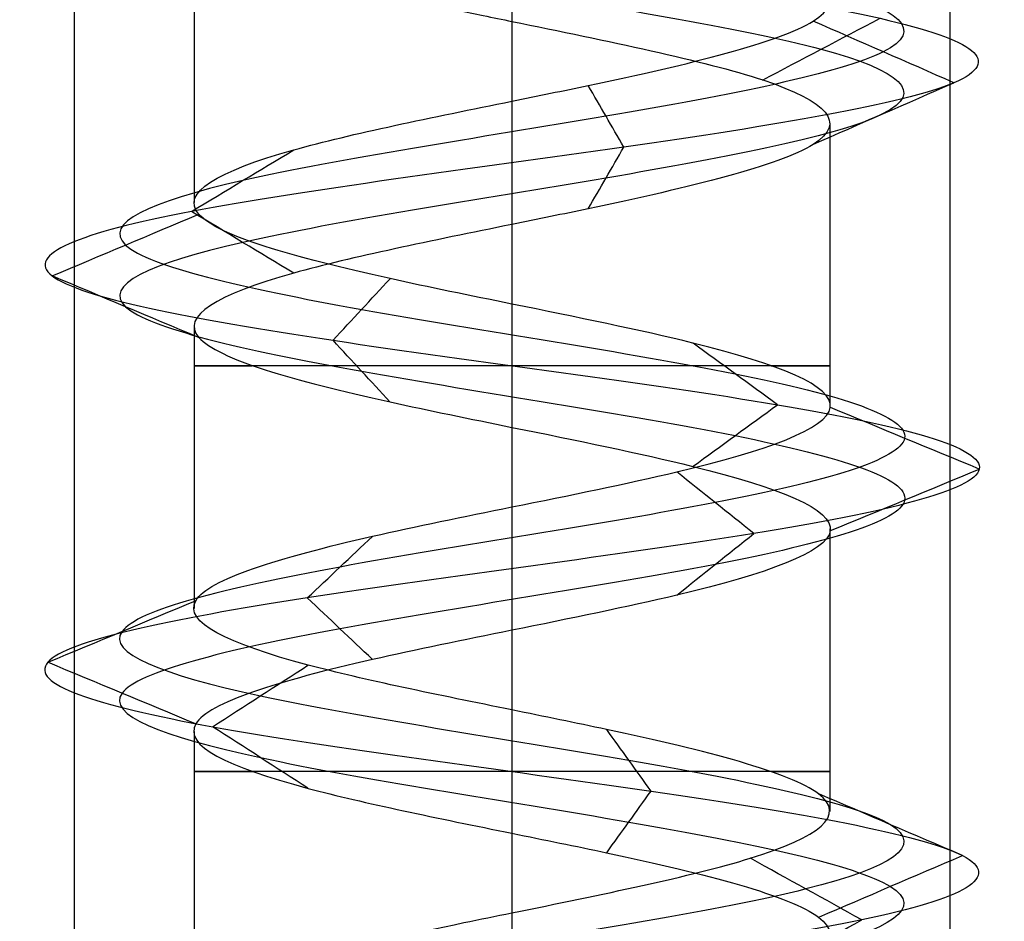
# Model space of a CAD drawing. Header units: millimetres. Extents: x -646 to 654, y -203 to 198.
# Tile 526 of 656: x 80.8 to 86.43, y 102.28 to 107.43. Entities that reach past the tile are written whole.
import ezdxf

# ---------------------------------------------------------------- set-up
doc = ezdxf.new("R2010")
doc.units = ezdxf.units.MM
doc.layers.add('Default', color=7, linetype='Continuous', true_color=0x000000)

msp = doc.modelspace()

# ---------------------------------------------------------------- linework, layer by layer
at = {"layer": 'Default', "color": 9, "true_color": 0xbebcba}
for p, q in [((83.6156, 108.5816, 879.5023), (83.6156, 106.9669, 879.5065)), ((81.7998, 108.0014, 881.3222), (81.7998, 106.3884, 881.3222)), ((85.4315, 106.8418, 881.3222), (85.4315, 105.2284, 881.3222)), ((83.6156, 106.2628, 879.5065), (83.6156, 104.6493, 879.511)), ((81.7998, 105.683, 881.3222), (81.7998, 104.0697, 881.3222)), ((85.4315, 104.5238, 881.3222), (85.4315, 102.9101, 881.3222)), ((83.6156, 103.9451, 879.511), (83.6156, 102.3315, 879.5056)), ((81.7998, 103.3668, 881.3222), (81.7998, 101.7513, 881.3222))]:
    msp.add_line(p, q, dxfattribs=at)
at = {"layer": 'Default', "color": 9, "true_color": 0xbebcba, "extrusion": (0, 1, 0)}
for centre, start, end in [((-83.6156, 881.3222, 105.4562), 270, 35.2239), ((-83.6156, 881.3222, 105.4562), 144.5746, 270), ((-83.6156, 881.3222, 103.138), 270, 35.4527), ((-83.6156, 881.3222, 103.138), 144.6481, 270)]:
    msp.add_arc(centre, 1.8159, start, end, dxfattribs=at)
at = {"layer": 'Default', "color": 9, "true_color": 0xbebcba}
for points, degree in [([(83.6156, 139.246, 879.0826), (82.8714, 139.1234, 879.0826), (81.3958, 138.8782, 879.8829), (81.201, 138.5104, 882.4095), (83.2181, 138.1427, 883.938), (85.5963, 137.7749, 883.0775), (86.1651, 137.4071, 880.6114), (84.4029, 137.0393, 878.7956), (81.9213, 136.6715, 879.2891), (80.9884, 136.3037, 881.6412), (82.4571, 135.936, 883.7017), (84.9848, 135.5682, 883.5871), (86.261, 135.2004, 881.4021), (85.119, 134.8326, 879.1442), (82.6029, 134.4648, 878.8771), (81.0125, 134.097, 880.8452), (81.8016, 133.7292, 883.2493), (84.249, 133.3615, 883.8918), (86.1174, 132.9937, 882.1855), (85.6989, 132.6259, 879.69), (83.3761, 132.2581, 878.6865), (81.2723, 131.8903, 880.0923), (81.3105, 131.5225, 882.6223), (83.4558, 131.1548, 883.9639), (85.7473, 130.787, 882.8907), (86.0902, 130.4192, 880.3837), (84.1711, 130.0514, 878.7346), (81.7443, 129.6836, 879.4508), (81.0281, 129.3158, 881.8777), (82.6772, 128.948, 883.7968), (85.1841, 128.5803, 883.4539), (86.2573, 128.2125, 881.1624), (84.9158, 127.8447, 879.017), (82.3857, 127.4769, 878.9788), (80.98, 127.1091, 881.0827), (81.9835, 126.7413, 883.4055), (84.4789, 126.3736, 883.824), (86.1853, 126.0058, 881.9556), (85.5427, 125.638, 879.5082), (83.1386, 125.2702, 878.719), (81.1706, 124.9024, 880.3094), (81.4376, 124.5346, 882.8256), (83.6956, 124.1669, 883.9675), (85.8805, 123.7991, 882.6914), (85.9951, 123.4313, 880.1636), (83.9346, 123.0635, 878.695), (81.5826, 122.6957, 879.6279), (81.0889, 122.3279, 882.1096), (82.905, 121.9601, 883.8715), (85.3706, 121.5924, 883.3032), (86.232, 121.2246, 880.924), (84.7018, 120.8568, 878.9088), (82.1787, 120.489, 879.0997), (80.9691, 120.1212, 881.3222), (82.1787, 119.7534, 883.5447), (84.7018, 119.3857, 883.7356), (86.232, 119.0179, 881.7204), (85.3706, 118.6501, 879.3413), (82.905, 118.2823, 878.7729), (81.0889, 117.9145, 880.5349), (81.5826, 117.5467, 883.0166), (83.9346, 117.179, 883.9494), (85.9951, 116.8112, 882.4808), (85.8805, 116.4434, 879.9531), (83.6956, 116.0756, 878.6769), (81.4376, 115.7078, 879.8188), (81.1706, 115.34, 882.335), (83.1386, 114.9722, 883.9254), (85.5427, 114.6045, 883.1362), (86.1853, 114.2367, 880.6889), (84.4789, 113.8689, 878.8205), (81.9835, 113.5011, 879.2389), (80.98, 113.1333, 881.5617), (82.3857, 112.7655, 883.6656), (84.9158, 112.3978, 883.6274), (86.2573, 112.03, 881.482), (85.1841, 111.6622, 879.1906), (82.6772, 111.2944, 878.8477), (81.0281, 110.9266, 880.7668), (81.7443, 110.5588, 883.1936), (84.1711, 110.1911, 883.9098), (86.0902, 109.8233, 882.2607), (85.7473, 109.4555, 879.7537), (83.4558, 109.0877, 878.6805), (81.3105, 108.7199, 880.0221), (81.2723, 108.3521, 882.5521), (83.3761, 107.9843, 883.9579), (85.6989, 107.6166, 882.9544), (86.1174, 107.2488, 880.4589), (84.249, 106.881, 878.7526), (81.8016, 106.5132, 879.3952), (81.0125, 106.1454, 881.7993), (82.6029, 105.7776, 883.7673), (85.119, 105.4099, 883.5003), (86.261, 105.0421, 881.2423), (84.9848, 104.6743, 879.0574), (82.4571, 104.3065, 878.9428), (80.9884, 103.9387, 881.0032), (81.9213, 103.5709, 883.3553), (84.4029, 103.2031, 883.8488), (86.1651, 102.8354, 882.033), (85.5963, 102.4676, 879.567), (83.2181, 102.0998, 878.7064), (81.201, 101.732, 880.2349), (81.3958, 101.3642, 882.7615), (82.8714, 101.119, 883.5619), (83.6156, 100.9964, 883.5619)], 3), ([(83.6156, 139.0695, 878.6563), (82.7298, 138.9469, 878.6563), (80.9734, 138.7017, 879.609), (80.7414, 138.3339, 882.6164), (83.1424, 137.9661, 884.4359), (85.9732, 137.5983, 883.4115), (86.6503, 137.2305, 880.4761), (84.5527, 136.8628, 878.3148), (81.5989, 136.495, 878.9022), (80.4884, 136.1272, 881.702), (82.2366, 135.7594, 884.1545), (85.2453, 135.3916, 884.0181), (86.7644, 135.0238, 881.4174), (85.4052, 134.656, 878.7297), (82.4101, 134.2883, 878.4118), (80.517, 133.9205, 880.7544), (81.4564, 133.5527, 883.616), (84.3695, 133.1849, 884.3809), (86.5935, 132.8171, 882.3498), (86.0954, 132.4493, 879.3794), (83.3306, 132.0816, 878.1849), (80.8263, 131.7138, 879.8582), (80.8718, 131.346, 882.8698), (83.4254, 130.9782, 884.4667), (86.153, 130.6104, 883.1892), (86.5611, 130.2426, 880.2051), (84.2768, 129.8749, 878.2422), (81.3881, 129.5071, 879.0947), (80.5356, 129.1393, 881.9834), (82.4986, 128.7715, 884.2677), (85.4826, 128.4037, 883.8595), (86.7601, 128.0359, 881.132), (85.1632, 127.6681, 878.5783), (82.1517, 127.3004, 878.5329), (80.4784, 126.9326, 881.0371), (81.6729, 126.5648, 883.802), (84.6432, 126.197, 884.3001), (86.6743, 125.8292, 882.0761), (85.9094, 125.4614, 879.163), (83.0478, 125.0937, 878.2236), (80.7052, 124.7259, 880.1167), (81.0231, 124.3581, 883.1117), (83.7108, 123.9903, 884.471), (86.3115, 123.6225, 882.9519), (86.4479, 123.2547, 879.9432), (83.9954, 122.887, 878.195), (81.1957, 122.5192, 879.3054), (80.6081, 122.1514, 882.2594), (82.7697, 121.7836, 884.3567), (85.7046, 121.4158, 883.6802), (86.73, 121.048, 880.8482), (84.9085, 120.6802, 878.4496), (81.9052, 120.3125, 878.6768), (80.4654, 119.9447, 881.3222), (81.9052, 119.5769, 883.9676), (84.9085, 119.2091, 884.1949), (86.73, 118.8413, 881.7962), (85.7046, 118.4735, 878.9643), (82.7697, 118.1058, 878.2877), (80.6081, 117.738, 880.385), (81.1957, 117.3702, 883.339), (83.9954, 117.0024, 884.4494), (86.4479, 116.6346, 882.7013), (86.3115, 116.2668, 879.6925), (83.7108, 115.899, 878.1735), (81.0231, 115.5313, 879.5327), (80.7052, 115.1635, 882.5277), (83.0478, 114.7957, 884.4208), (85.9094, 114.4279, 883.4814), (86.6743, 114.0601, 880.5683), (84.6432, 113.6923, 878.3443), (81.6729, 113.3246, 878.8424), (80.4784, 112.9568, 881.6073), (82.1517, 112.589, 884.1116), (85.1632, 112.2212, 884.0661), (86.7601, 111.8534, 881.5124), (85.4826, 111.4856, 878.7849), (82.4986, 111.1179, 878.3767), (80.5356, 110.7501, 880.661), (81.3881, 110.3823, 883.5497), (84.2768, 110.0145, 884.4022), (86.5611, 109.6467, 882.4393), (86.153, 109.2789, 879.4552), (83.4254, 108.9111, 878.1778), (80.8718, 108.5434, 879.7747), (80.8263, 108.1756, 882.7862), (83.3306, 107.8078, 884.4595), (86.0954, 107.44, 883.265), (86.5935, 107.0722, 880.2946), (84.3695, 106.7044, 878.2636), (81.4564, 106.3367, 879.0284), (80.517, 105.9689, 881.8901), (82.4101, 105.6011, 884.2326), (85.4052, 105.2333, 883.9148), (86.7644, 104.8655, 881.2271), (85.2453, 104.4977, 878.6263), (82.2366, 104.13, 878.4899), (80.4884, 103.7622, 880.9425), (81.5989, 103.3944, 883.7422), (84.5527, 103.0266, 884.3297), (86.6503, 102.6588, 882.1683), (85.9732, 102.291, 879.2329), (83.1424, 101.9232, 878.2086), (80.7414, 101.5555, 880.028), (80.9734, 101.1877, 883.0354), (82.7298, 100.9425, 883.9881), (83.6156, 100.8199, 883.9881)], 3), ([(83.6156, 138.8929, 879.0826), (82.8714, 138.7703, 879.0826), (81.3959, 138.5251, 879.8829), (81.201, 138.1573, 882.4095), (83.2181, 137.7895, 883.938), (85.5962, 137.4218, 883.0775), (86.1651, 137.054, 880.6114), (84.4029, 136.6862, 878.7956), (81.9214, 136.3184, 879.2891), (80.9884, 135.9506, 881.6412), (82.4571, 135.5828, 883.7016), (84.9848, 135.2151, 883.587), (86.2609, 134.8473, 881.4021), (85.119, 134.4795, 879.1442), (82.6029, 134.1117, 878.8772), (81.0125, 133.7439, 880.8452), (81.8017, 133.3761, 883.2492), (84.249, 133.0084, 883.8918), (86.1174, 132.6406, 882.1855), (85.6989, 132.2728, 879.6901), (83.3761, 131.905, 878.6866), (81.2723, 131.5372, 880.0923), (81.3105, 131.1694, 882.6223), (83.4558, 130.8016, 883.9639), (85.7473, 130.4339, 882.8907), (86.0902, 130.0661, 880.3838), (84.1711, 129.6983, 878.7347), (81.7443, 129.3305, 879.4509), (81.0281, 128.9627, 881.8777), (82.6772, 128.5949, 883.7967), (85.1841, 128.2272, 883.4538), (86.2573, 127.8594, 881.1624), (84.9157, 127.4916, 879.0171), (82.3857, 127.1238, 878.9789), (80.98, 126.756, 881.0827), (81.9835, 126.3882, 883.4055), (84.4789, 126.0204, 883.8239), (86.1852, 125.6527, 881.9556), (85.5427, 125.2849, 879.5082), (83.1386, 124.9171, 878.7191), (81.1706, 124.5493, 880.3094), (81.4376, 124.1815, 882.8256), (83.6956, 123.8137, 883.9675), (85.8805, 123.446, 882.6913), (85.9951, 123.0782, 880.1637), (83.9346, 122.7104, 878.695), (81.5826, 122.3426, 879.6279), (81.089, 121.9748, 882.1096), (82.905, 121.607, 883.8715), (85.3706, 121.2393, 883.3031), (86.232, 120.8715, 880.924), (84.7018, 120.5037, 878.9089), (82.1787, 120.1359, 879.0998), (80.9691, 119.7681, 881.3222), (82.1787, 119.4003, 883.5447), (84.7018, 119.0325, 883.7356), (86.232, 118.6648, 881.7204), (85.3706, 118.297, 879.3413), (82.905, 117.9292, 878.7729), (81.089, 117.5614, 880.5349), (81.5826, 117.1936, 883.0165), (83.9346, 116.8258, 883.9494), (85.9951, 116.4581, 882.4808), (85.8805, 116.0903, 879.9531), (83.6956, 115.7225, 878.6769), (81.4376, 115.3547, 879.8188), (81.1706, 114.9869, 882.335), (83.1386, 114.6191, 883.9254), (85.5427, 114.2514, 883.1362), (86.1852, 113.8836, 880.6889), (84.4789, 113.5158, 878.8205), (81.9835, 113.148, 879.2389), (80.98, 112.7802, 881.5617), (82.3857, 112.4124, 883.6656), (84.9157, 112.0446, 883.6274), (86.2573, 111.6769, 881.482), (85.1841, 111.3091, 879.1906), (82.6772, 110.9413, 878.8477), (81.0281, 110.5735, 880.7668), (81.7443, 110.2057, 883.1936), (84.1711, 109.8379, 883.9098), (86.0902, 109.4702, 882.2607), (85.7473, 109.1024, 879.7537), (83.4558, 108.7346, 878.6805), (81.3105, 108.3668, 880.0221), (81.2723, 107.999, 882.5521), (83.3761, 107.6312, 883.9579), (85.6989, 107.2635, 882.9544), (86.1174, 106.8957, 880.4589), (84.249, 106.5279, 878.7526), (81.8017, 106.1601, 879.3952), (81.0125, 105.7923, 881.7993), (82.6029, 105.4245, 883.7673), (85.119, 105.0567, 883.5002), (86.2609, 104.689, 881.2423), (84.9848, 104.3212, 879.0574), (82.4571, 103.9534, 878.9428), (80.9884, 103.5856, 881.0032), (81.9214, 103.2178, 883.3553), (84.4029, 102.85, 883.8488), (86.1651, 102.4823, 882.033), (85.5962, 102.1145, 879.567), (83.2181, 101.7467, 878.7064), (81.201, 101.3789, 880.2349), (81.3959, 101.0111, 882.7615), (82.8714, 100.7659, 883.5618), (83.6156, 100.6433, 883.5618)], 3), ([(83.6156, 107.4223, 883.1381), (83.6156, 106.6153, 883.1381), (83.6156, 105.8083, 883.1381)], 2), ([(85.0463, 107.0873, 882.443), (85.2701, 107.2049, 882.6184), (85.4938, 107.3225, 882.7937), (85.7176, 107.44, 882.969)], 3), ([(86.1398, 107.0722, 880.4512), (85.8716, 107.1896, 880.5437), (85.6033, 107.3069, 880.6363), (85.335, 107.4243, 880.7289)], 3), ([(85.3341, 106.7197, 880.7292), (85.6027, 106.8372, 880.6365), (85.8712, 106.9547, 880.5439), (86.1398, 107.0722, 880.4512)], 3), ([(84.2547, 106.7044, 878.7295), (84.1868, 106.8218, 879.005), (84.1189, 106.9391, 879.2805), (84.051, 107.0564, 879.556)], 3), ([(81.7854, 106.3367, 879.3779), (81.9801, 106.4541, 879.5847), (82.1747, 106.5716, 879.7915), (82.3694, 106.689, 879.9983)], 3), ([(84.0508, 106.3521, 879.5567), (84.1188, 106.4696, 879.281), (84.1867, 106.587, 879.0053), (84.2547, 106.7044, 878.7295)], 3), ([(80.9891, 105.9689, 881.8035), (81.2684, 106.0863, 881.7524), (81.5478, 106.2037, 881.7012), (81.8271, 106.3212, 881.65)], 3), ([(82.3689, 105.9846, 879.9978), (82.1744, 106.1019, 879.7912), (81.9799, 106.2193, 879.5845), (81.7854, 106.3367, 879.3779)], 3), ([(81.8259, 105.6171, 881.6502), (81.547, 105.7343, 881.7013), (81.268, 105.8516, 881.7524), (80.9891, 105.9689, 881.8035)], 3), ([(82.5938, 105.6011, 883.7892), (82.7022, 105.7183, 883.5274), (82.8107, 105.8355, 883.2656), (82.9191, 105.9526, 883.0038)], 3), ([(82.9189, 105.2497, 883.0042), (82.8106, 105.3668, 883.2659), (82.7022, 105.484, 883.5275), (82.5938, 105.6011, 883.7892)], 3), ([(85.1325, 105.2333, 883.5198), (84.9717, 105.3504, 883.2868), (84.8108, 105.4675, 883.0537), (84.65, 105.5846, 882.8207)], 3), ([(84.65, 104.8821, 882.8208), (84.8109, 104.9991, 883.0538), (84.9717, 105.1162, 883.2868), (85.1325, 105.2333, 883.5198)], 3), ([(86.2847, 104.8655, 881.2416), (86.0016, 104.9826, 881.2501), (85.7185, 105.0997, 881.2587), (85.4355, 105.2169, 881.2672)], 3), ([(83.6156, 105.1041, 883.1381), (83.6156, 104.2971, 883.1381), (83.6156, 103.4901, 883.1381)], 2), ([(84.9971, 104.4977, 879.0371), (84.8505, 104.6149, 879.2794), (84.704, 104.732, 879.5218), (84.5575, 104.8491, 879.7642)], 3), ([(85.4355, 104.5142, 881.2672), (85.7186, 104.6313, 881.2587), (86.0016, 104.7484, 881.2501), (86.2847, 104.8655, 881.2416)], 3), ([(84.5575, 104.1463, 879.7642), (84.704, 104.2635, 879.5218), (84.8505, 104.3806, 879.2794), (84.9971, 104.4977, 879.0371)], 3), ([(82.4467, 104.13, 878.9214), (82.5707, 104.2471, 879.1761), (82.6947, 104.3642, 879.4308), (82.8187, 104.4814, 879.6855)], 3), ([(80.9648, 103.7622, 881.0003), (81.2461, 103.8793, 881.0345), (81.5274, 103.9965, 881.0686), (81.8086, 104.1137, 881.1028)], 3), ([(82.8188, 103.7785, 879.6856), (82.6947, 103.8956, 879.4309), (82.5707, 104.0128, 879.1761), (82.4467, 104.13, 878.9214)], 3), ([(81.8088, 103.4106, 881.1028), (81.5275, 103.5278, 881.0687), (81.2461, 103.645, 881.0345), (80.9648, 103.7622, 881.0003)], 3), ([(81.9061, 103.3944, 883.3735), (82.0875, 103.5116, 883.1558), (82.269, 103.6288, 882.9381), (82.4504, 103.7459, 882.7204)], 3), ([(82.4505, 103.0428, 882.7203), (82.269, 103.16, 882.938), (82.0876, 103.2772, 883.1558), (81.9061, 103.3944, 883.3735)], 3), ([(84.41, 103.0266, 883.8715), (84.3257, 103.1438, 883.601), (84.2414, 103.261, 883.3304), (84.1571, 103.3782, 883.0598)], 3), ([(84.157, 102.6749, 883.0596), (84.2413, 102.7921, 883.3302), (84.3257, 102.9094, 883.6009), (84.41, 103.0266, 883.8715)], 3), ([(86.1879, 102.6588, 882.0393), (85.9148, 102.776, 881.9632), (85.6417, 102.8933, 881.887), (85.3686, 103.0105, 881.8109)], 3), ([(83.6156, 102.786, 883.1381), (83.6156, 101.979, 883.1381), (83.6156, 101.172, 883.1381)], 2), ([(85.6143, 102.291, 879.5514), (85.402, 102.4083, 879.7395), (85.1898, 102.5255, 879.9275), (84.9776, 102.6428, 880.1155)], 3), ([(85.3685, 102.3071, 881.8109), (85.6416, 102.4243, 881.887), (85.9147, 102.5416, 881.9632), (86.1879, 102.6588, 882.0393)], 3), ([(84.9775, 101.9392, 880.1156), (85.1897, 102.0565, 879.9275), (85.402, 102.1738, 879.7395), (85.6143, 102.291, 879.5514)], 3)]:
    msp.add_open_spline(points, degree=degree, dxfattribs=at)
at = {"layer": 'Default'}
for points in [[(81.1156, 134.3403, 881.3222), (81.1156, 111.8403, 881.3222), (81.1156, 89.3403, 881.3222)], [(83.6156, 134.3403, 883.8222), (83.6156, 111.8403, 883.8222), (83.6156, 89.3403, 883.8222)], [(83.6156, 134.3403, 878.8222), (83.6156, 111.8403, 878.8222), (83.6156, 89.3403, 878.8222)], [(86.1156, 134.3403, 881.3222), (86.1156, 111.8403, 881.3222), (86.1156, 89.3403, 881.3222)]]:
    msp.add_open_spline(points, degree=2, dxfattribs=at)
at = {"layer": 'Default', "color": 9, "true_color": 0xbebcba}
for points, knots in [([(83.6156, 108.5816, 879.5023), (83.5789, 108.5741, 879.5021), (82.9415, 108.444, 879.5193), (81.7467, 108.1913, 880.2664), (81.7161, 107.8235, 882.3174), (82.9053, 107.5672, 883.1116), (83.561, 107.4334, 883.1385), (83.6156, 107.4223, 883.1381)], [-8.36821, -8.36821, -8.36821, -8.36821, -8.205837, -5.551007, -2.896178, -0.241348, 0, 0, 0, 0]), ([(83.6156, 106.9669, 879.5065), (83.7626, 106.9968, 879.505), (83.9093, 107.0267, 879.5211), (84.0514, 107.0565, 879.556), (84.6345, 107.1791, 879.6995), (85.1395, 107.3017, 880.1604), (85.3353, 107.4243, 880.728), (85.5312, 107.5469, 881.2955), (85.4181, 107.6695, 881.9697), (85.0476, 107.7921, 882.4423), (84.711, 107.9035, 882.8716), (84.1619, 108.0149, 883.1346), (83.6156, 108.1264, 883.1381)], [-7.818708, -7.818708, -7.818708, -7.818708, -7.213111, -7.213111, -7.213111, -4.728044, -4.728044, -4.728044, -2.243093, -2.243093, -2.243093, 0, 0, 0, 0]), ([(83.6156, 107.4223, 883.1381), (84.1619, 107.3107, 883.1346), (85.3153, 107.0767, 882.5823), (85.6444, 106.7202, 880.6213), (84.5115, 106.4451, 879.5873), (83.7626, 106.2926, 879.505), (83.6156, 106.2628, 879.5065)], [-16.708333, -16.708333, -16.708333, -16.708333, -14.299639, -11.648583, -8.997526, -8.351683, -8.351683, -8.351683, -8.351683]), ([(83.6156, 105.8083, 883.1381), (83.3772, 105.8566, 883.1392), (83.1391, 105.9049, 883.0954), (82.9205, 105.9532, 883.0047), (82.3655, 106.0758, 882.7746), (81.9357, 106.1984, 882.2425), (81.8273, 106.3209, 881.6514), (81.719, 106.4435, 881.0604), (81.9322, 106.5661, 880.4104), (82.3696, 106.6887, 879.9984), (82.7003, 106.7815, 879.6868), (83.1593, 106.8742, 879.5114), (83.6156, 106.9669, 879.5065)], [-15.618997, -15.618997, -15.618997, -15.618997, -14.672133, -14.672133, -14.672133, -12.185539, -12.185539, -12.185539, -9.698961, -9.698961, -9.698961, -7.818708, -7.818708, -7.818708, -7.818708]), ([(83.6156, 106.2628, 879.5065), (83.1593, 106.17, 879.5114), (82.0935, 105.9547, 879.9187), (81.5058, 105.6168, 881.7104), (82.5349, 105.3233, 882.9843), (83.3772, 105.1524, 883.1392), (83.6156, 105.1041, 883.1381)], [-8.351683, -8.351683, -8.351683, -8.351683, -6.346469, -3.695412, -1.044355, 0, 0, 0, 0]), ([(83.6156, 104.6493, 879.511), (83.9458, 104.7161, 879.5118), (84.2764, 104.783, 879.5981), (84.5566, 104.8498, 879.7676), (85.0706, 104.9724, 880.0784), (85.4156, 105.095, 880.669), (85.4337, 105.2176, 881.2694), (85.4519, 105.3402, 881.8698), (85.1432, 105.4628, 882.4801), (84.6489, 105.5854, 882.8214), (84.3496, 105.6596, 883.0281), (83.9822, 105.7339, 883.1361), (83.6156, 105.8083, 883.1381)], [-7.796549, -7.796549, -7.796549, -7.796549, -6.441264, -6.441264, -6.441264, -3.955263, -3.955263, -3.955263, -1.46928, -1.46928, -1.46928, 0, 0, 0, 0]), ([(83.6156, 105.1041, 883.1381), (83.9822, 105.0297, 883.1361), (84.9564, 104.8329, 882.8497), (85.7605, 104.5134, 881.2595), (84.8826, 104.2014, 879.7564), (83.9458, 104.012, 879.5118), (83.6156, 103.9451, 879.511)], [-16.672198, -16.672198, -16.672198, -16.672198, -15.070127, -12.424469, -9.778811, -8.336384, -8.336384, -8.336384, -8.336384]), ([(83.6156, 103.4901, 883.1381), (83.195, 103.5758, 883.1344), (82.7723, 103.6611, 882.9885), (82.4511, 103.7465, 882.7208), (81.9897, 103.8691, 882.3364), (81.7376, 103.9917, 881.7007), (81.81, 104.1142, 881.1045), (81.8824, 104.2368, 880.5083), (82.2793, 104.3594, 879.9515), (82.8194, 104.482, 879.6886), (83.065, 104.5378, 879.5691), (83.3402, 104.5935, 879.5103), (83.6156, 104.6493, 879.511)], [-15.595245, -15.595245, -15.595245, -15.595245, -13.898328, -13.898328, -13.898328, -11.412725, -11.412725, -11.412725, -8.927088, -8.927088, -8.927088, -7.796549, -7.796549, -7.796549, -7.796549]), ([(83.6156, 103.9451, 879.511), (83.3402, 103.8894, 879.5103), (82.4599, 103.711, 879.6983), (81.4854, 103.4101, 881.0651), (82.1653, 103.0796, 882.7789), (83.195, 102.8716, 883.1344), (83.6156, 102.786, 883.1381)], [-8.336384, -8.336384, -8.336384, -8.336384, -7.133153, -4.487495, -1.841837, 0, 0, 0, 0]), ([(83.6156, 102.3315, 879.5056), (84.1257, 102.4353, 879.5106), (84.6387, 102.5392, 879.7358), (84.9761, 102.6431, 880.1168), (85.3742, 102.7657, 880.5664), (85.5279, 102.8883, 881.233), (85.3665, 103.0109, 881.8116), (85.2052, 103.1335, 882.3903), (84.7289, 103.2561, 882.8811), (84.1553, 103.3787, 883.0599), (83.9815, 103.4158, 883.114), (83.7988, 103.453, 883.1396), (83.6156, 103.4901, 883.1381)], [-7.804039, -7.804039, -7.804039, -7.804039, -5.698096, -5.698096, -5.698096, -3.212039, -3.212039, -3.212039, -0.725837, -0.725837, -0.725837, 0, 0, 0, 0]), ([(83.6156, 102.786, 883.1381), (83.7988, 102.7488, 883.1396), (84.5845, 102.5891, 883.0299), (85.6815, 102.3067, 881.8995), (85.2205, 101.939, 879.8998), (83.2926, 101.5712, 879.2019), (81.9712, 101.274, 880.2033), (81.8012, 101.0993, 881.0652), (81.8024, 101.0473, 881.3222)], [-16.739226, -16.739226, -16.739226, -16.739226, -15.934456, -13.278713, -10.622971, -7.967228, -5.311485, -4.184629, -4.184629, -4.184629, -4.184629]), ([(83.6156, 101.172, 883.1381), (83.0122, 101.2946, 883.1382), (82.4139, 101.4172, 882.8138), (82.0884, 101.5398, 882.3102), (81.7629, 101.6624, 881.8066), (81.7101, 101.7849, 881.1238), (81.9563, 101.9075, 880.5759), (82.2024, 102.0301, 880.028), (82.7475, 102.1527, 879.6149), (83.3414, 102.2753, 879.5247), (83.432, 102.294, 879.511), (83.5238, 102.3127, 879.5047), (83.6156, 102.3315, 879.5056)], [-15.63889, -15.63889, -15.63889, -15.63889, -13.154993, -13.154993, -13.154993, -10.669229, -10.669229, -10.669229, -8.183317, -8.183317, -8.183317, -7.804039, -7.804039, -7.804039, -7.804039])]:
    msp.add_open_spline(points, degree=3, knots=knots, dxfattribs=at)

doc.saveas('drawing.dxf')
